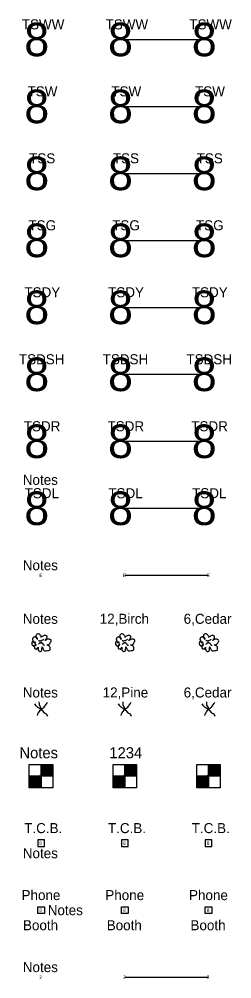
# Model space of a CAD drawing. Extents: x 40011 to 50684, y 49949 to 72236.
# Drawn here: x 50493.5 to 50556.9, y 53879.5 to 54166 of the extents above; entities that cross this region are included whole.
import ezdxf

# ---------------------------------------------------------------- set-up
doc = ezdxf.new("R2010")
doc.units = 0
for name, color, linetype in [('20', 7, 'Continuous'), ('35', 7, 'Continuous'), ('41', 7, 'Continuous'), ('44', 7, 'Continuous'), ('5', 7, 'Continuous'), ('6', 7, 'Continuous')]:
    doc.layers.add(name, color=color, linetype=linetype)

msp = doc.modelspace()

# ---------------------------------------------------------------- linework, layer by layer
at = {"layer": '20'}
for points in [[(50499, 53919), (50501, 53919), (50501, 53921), (50499, 53921)], [(50524, 53919), (50526, 53919), (50526, 53921), (50524, 53921)], [(50549, 53919), (50551, 53919), (50551, 53921), (50549, 53921)]]:
    msp.add_lwpolyline(points, close=True, dxfattribs=at)
at = {"layer": '35'}
for p, q in [((50525, 54160), (50550, 54160)), ((50525, 54140), (50550, 54140)), ((50525, 54120), (50550, 54120)), ((50525, 54100), (50550, 54100)), ((50525, 54080), (50550, 54080)), ((50525, 54060), (50550, 54060)), ((50525, 54040), (50550, 54040)), ((50525, 54020), (50550, 54020))]:
    msp.add_line(p, q, dxfattribs=at)
at = {"layer": '5'}
for p, q in [((50500, 53940), (50500, 53943.5)), ((50503.5, 53943.4), (50500, 53943.4)), ((50503.5, 53943.3), (50500, 53943.3)), ((50503.5, 53943.2), (50500, 53943.2)), ((50503.5, 53943.1), (50500, 53943.1)), ((50503.5, 53943), (50500, 53943)), ((50503.5, 53942.9), (50500, 53942.9)), ((50503.5, 53942.8), (50500, 53942.8)), ((50503.5, 53942.7), (50500, 53942.7)), ((50503.5, 53942.6), (50500, 53942.6)), ((50503.5, 53942.5), (50500, 53942.5)), ((50503.5, 53942.4), (50500, 53942.4)), ((50503.5, 53942.3), (50500, 53942.3)), ((50503.5, 53942.2), (50500, 53942.2)), ((50503.5, 53942.1), (50500, 53942.1)), ((50525, 53940), (50525, 53943.5)), ((50528.5, 53943.4), (50525, 53943.4)), ((50528.5, 53943.3), (50525, 53943.3)), ((50528.5, 53943.2), (50525, 53943.2)), ((50528.5, 53943.1), (50525, 53943.1)), ((50528.5, 53943), (50525, 53943)), ((50528.5, 53942.9), (50525, 53942.9)), ((50528.5, 53942.8), (50525, 53942.8)), ((50528.5, 53942.7), (50525, 53942.7)), ((50528.5, 53942.6), (50525, 53942.6)), ((50528.5, 53942.5), (50525, 53942.5)), ((50528.5, 53942.4), (50525, 53942.4)), ((50528.5, 53942.3), (50525, 53942.3)), ((50528.5, 53942.2), (50525, 53942.2)), ((50528.5, 53942.1), (50525, 53942.1)), ((50550, 53940), (50550, 53943.5)), ((50553.5, 53943.4), (50550, 53943.4)), ((50553.5, 53943.3), (50550, 53943.3)), ((50553.5, 53943.2), (50550, 53943.2)), ((50553.5, 53943.1), (50550, 53943.1)), ((50553.5, 53943), (50550, 53943)), ((50553.5, 53942.9), (50550, 53942.9)), ((50553.5, 53942.8), (50550, 53942.8)), ((50553.5, 53942.7), (50550, 53942.7)), ((50553.5, 53942.6), (50550, 53942.6)), ((50553.5, 53942.5), (50550, 53942.5)), ((50553.5, 53942.4), (50550, 53942.4)), ((50553.5, 53942.3), (50550, 53942.3)), ((50553.5, 53942.2), (50550, 53942.2)), ((50553.5, 53942.1), (50550, 53942.1)), ((50500, 53940), (50496.5, 53940)), ((50500, 53939.9), (50496.5, 53939.9)), ((50500, 53939.8), (50496.5, 53939.8)), ((50500, 53939.7), (50496.5, 53939.7)), ((50500, 53939.6), (50496.5, 53939.6)), ((50500, 53939.5), (50496.5, 53939.5)), ((50500, 53939.4), (50496.5, 53939.4)), ((50500, 53939.3), (50496.5, 53939.3)), ((50500, 53939.2), (50496.5, 53939.2)), ((50503.5, 53942), (50500, 53942)), ((50503.5, 53941.9), (50500, 53941.9)), ((50503.5, 53941.8), (50500, 53941.8)), ((50503.5, 53941.7), (50500, 53941.7)), ((50503.5, 53941.6), (50500, 53941.6)), ((50503.5, 53941.5), (50500, 53941.5)), ((50503.5, 53941.4), (50500, 53941.4)), ((50503.5, 53941.3), (50500, 53941.3)), ((50503.5, 53941.2), (50500, 53941.2)), ((50503.5, 53941.1), (50500, 53941.1)), ((50503.5, 53941), (50500, 53941)), ((50503.5, 53940.9), (50500, 53940.9)), ((50503.5, 53940.8), (50500, 53940.8)), ((50503.5, 53940.7), (50500, 53940.7)), ((50503.5, 53940.6), (50500, 53940.6)), ((50503.5, 53940.5), (50500, 53940.5)), ((50503.5, 53940.4), (50500, 53940.4)), ((50503.5, 53940.3), (50500, 53940.3)), ((50503.5, 53940.2), (50500, 53940.2)), ((50503.5, 53940.1), (50500, 53940.1)), ((50503.5, 53940), (50500, 53940)), ((50500, 53940), (50500, 53936.5)), ((50525, 53940), (50521.5, 53940)), ((50525, 53939.9), (50521.5, 53939.9)), ((50525, 53939.8), (50521.5, 53939.8)), ((50525, 53939.7), (50521.5, 53939.7)), ((50525, 53939.6), (50521.5, 53939.6)), ((50525, 53939.5), (50521.5, 53939.5)), ((50525, 53939.4), (50521.5, 53939.4)), ((50525, 53939.3), (50521.5, 53939.3)), ((50525, 53939.2), (50521.5, 53939.2)), ((50528.5, 53942), (50525, 53942)), ((50528.5, 53941.9), (50525, 53941.9)), ((50528.5, 53941.8), (50525, 53941.8)), ((50528.5, 53941.7), (50525, 53941.7)), ((50528.5, 53941.6), (50525, 53941.6)), ((50528.5, 53941.5), (50525, 53941.5)), ((50528.5, 53941.4), (50525, 53941.4)), ((50528.5, 53941.3), (50525, 53941.3)), ((50528.5, 53941.2), (50525, 53941.2)), ((50528.5, 53941.1), (50525, 53941.1)), ((50528.5, 53941), (50525, 53941)), ((50528.5, 53940.9), (50525, 53940.9)), ((50528.5, 53940.8), (50525, 53940.8)), ((50528.5, 53940.7), (50525, 53940.7)), ((50528.5, 53940.6), (50525, 53940.6)), ((50528.5, 53940.5), (50525, 53940.5)), ((50528.5, 53940.4), (50525, 53940.4)), ((50528.5, 53940.3), (50525, 53940.3)), ((50528.5, 53940.2), (50525, 53940.2)), ((50528.5, 53940.1), (50525, 53940.1)), ((50528.5, 53940), (50525, 53940)), ((50525, 53940), (50525, 53936.5)), ((50550, 53940), (50546.5, 53940)), ((50550, 53939.9), (50546.5, 53939.9)), ((50550, 53939.8), (50546.5, 53939.8)), ((50550, 53939.7), (50546.5, 53939.7)), ((50550, 53939.6), (50546.5, 53939.6)), ((50550, 53939.5), (50546.5, 53939.5)), ((50550, 53939.4), (50546.5, 53939.4)), ((50550, 53939.3), (50546.5, 53939.3)), ((50550, 53939.2), (50546.5, 53939.2)), ((50553.5, 53942), (50550, 53942)), ((50553.5, 53941.9), (50550, 53941.9)), ((50553.5, 53941.8), (50550, 53941.8)), ((50553.5, 53941.7), (50550, 53941.7)), ((50553.5, 53941.6), (50550, 53941.6)), ((50553.5, 53941.5), (50550, 53941.5)), ((50553.5, 53941.4), (50550, 53941.4)), ((50553.5, 53941.3), (50550, 53941.3)), ((50553.5, 53941.2), (50550, 53941.2)), ((50553.5, 53941.1), (50550, 53941.1)), ((50553.5, 53941), (50550, 53941)), ((50553.5, 53940.9), (50550, 53940.9)), ((50553.5, 53940.8), (50550, 53940.8)), ((50553.5, 53940.7), (50550, 53940.7)), ((50553.5, 53940.6), (50550, 53940.6)), ((50553.5, 53940.5), (50550, 53940.5)), ((50553.5, 53940.4), (50550, 53940.4)), ((50553.5, 53940.3), (50550, 53940.3)), ((50553.5, 53940.2), (50550, 53940.2)), ((50553.5, 53940.1), (50550, 53940.1)), ((50553.5, 53940), (50550, 53940)), ((50550, 53940), (50550, 53936.5)), ((50500, 53939.1), (50496.5, 53939.1)), ((50500, 53939), (50496.5, 53939)), ((50500, 53938.9), (50496.5, 53938.9)), ((50500, 53938.8), (50496.5, 53938.8)), ((50500, 53938.7), (50496.5, 53938.7)), ((50500, 53938.6), (50496.5, 53938.6)), ((50500, 53938.5), (50496.5, 53938.5)), ((50500, 53938.4), (50496.5, 53938.4)), ((50500, 53938.3), (50496.5, 53938.3)), ((50500, 53938.2), (50496.5, 53938.2)), ((50500, 53938.1), (50496.5, 53938.1)), ((50500, 53938), (50496.5, 53938)), ((50500, 53937.9), (50496.5, 53937.9)), ((50500, 53937.8), (50496.5, 53937.8)), ((50500, 53937.7), (50496.5, 53937.7)), ((50500, 53937.6), (50496.5, 53937.6)), ((50500, 53937.5), (50496.5, 53937.5)), ((50500, 53937.4), (50496.5, 53937.4)), ((50500, 53937.3), (50496.5, 53937.3)), ((50500, 53937.2), (50496.5, 53937.2)), ((50500, 53937.1), (50496.5, 53937.1)), ((50500, 53937), (50496.5, 53937)), ((50500, 53936.9), (50496.5, 53936.9)), ((50500, 53936.8), (50496.5, 53936.8)), ((50500, 53936.7), (50496.5, 53936.7)), ((50500, 53936.6), (50496.5, 53936.6)), ((50525, 53939.1), (50521.5, 53939.1)), ((50525, 53939), (50521.5, 53939)), ((50525, 53938.9), (50521.5, 53938.9)), ((50525, 53938.8), (50521.5, 53938.8)), ((50525, 53938.7), (50521.5, 53938.7)), ((50525, 53938.6), (50521.5, 53938.6)), ((50525, 53938.5), (50521.5, 53938.5)), ((50525, 53938.4), (50521.5, 53938.4)), ((50525, 53938.3), (50521.5, 53938.3)), ((50525, 53938.2), (50521.5, 53938.2)), ((50525, 53938.1), (50521.5, 53938.1)), ((50525, 53938), (50521.5, 53938)), ((50525, 53937.9), (50521.5, 53937.9)), ((50525, 53937.8), (50521.5, 53937.8)), ((50525, 53937.7), (50521.5, 53937.7)), ((50525, 53937.6), (50521.5, 53937.6)), ((50525, 53937.5), (50521.5, 53937.5)), ((50525, 53937.4), (50521.5, 53937.4)), ((50525, 53937.3), (50521.5, 53937.3)), ((50525, 53937.2), (50521.5, 53937.2)), ((50525, 53937.1), (50521.5, 53937.1)), ((50525, 53937), (50521.5, 53937)), ((50525, 53936.9), (50521.5, 53936.9)), ((50525, 53936.8), (50521.5, 53936.8)), ((50525, 53936.7), (50521.5, 53936.7)), ((50525, 53936.6), (50521.5, 53936.6)), ((50550, 53939.1), (50546.5, 53939.1)), ((50550, 53939), (50546.5, 53939)), ((50550, 53938.9), (50546.5, 53938.9)), ((50550, 53938.8), (50546.5, 53938.8)), ((50550, 53938.7), (50546.5, 53938.7)), ((50550, 53938.6), (50546.5, 53938.6)), ((50550, 53938.5), (50546.5, 53938.5)), ((50550, 53938.4), (50546.5, 53938.4)), ((50550, 53938.3), (50546.5, 53938.3)), ((50550, 53938.2), (50546.5, 53938.2)), ((50550, 53938.1), (50546.5, 53938.1)), ((50550, 53938), (50546.5, 53938)), ((50550, 53937.9), (50546.5, 53937.9)), ((50550, 53937.8), (50546.5, 53937.8)), ((50550, 53937.7), (50546.5, 53937.7)), ((50550, 53937.6), (50546.5, 53937.6)), ((50550, 53937.5), (50546.5, 53937.5)), ((50550, 53937.4), (50546.5, 53937.4)), ((50550, 53937.3), (50546.5, 53937.3)), ((50550, 53937.2), (50546.5, 53937.2)), ((50550, 53937.1), (50546.5, 53937.1)), ((50550, 53937), (50546.5, 53937)), ((50550, 53936.9), (50546.5, 53936.9)), ((50550, 53936.8), (50546.5, 53936.8)), ((50550, 53936.7), (50546.5, 53936.7)), ((50550, 53936.6), (50546.5, 53936.6)), ((50525, 53880), (50550, 53880))]:
    msp.add_line(p, q, dxfattribs=at)
for points in [[(50496.5, 53943.5), (50503.5, 53943.5), (50503.5, 53936.5), (50496.5, 53936.5)], [(50521.5, 53943.5), (50528.5, 53943.5), (50528.5, 53936.5), (50521.5, 53936.5)], [(50546.5, 53943.5), (50553.5, 53943.5), (50553.5, 53936.5), (50546.5, 53936.5)], [(50499, 53901), (50501, 53901), (50501, 53899), (50499, 53899)], [(50524, 53901), (50526, 53901), (50526, 53899), (50524, 53899)], [(50549, 53901), (50551, 53901), (50551, 53899), (50549, 53899)]]:
    msp.add_lwpolyline(points, close=True, dxfattribs=at)
at = {"layer": '6'}
msp.add_line((50525, 54000), (50550, 54000), dxfattribs=at)
for points in [[(50500, 53960), (50499.95, 53960.52), (50499.53, 53961.2), (50499.53, 53961.62), (50499.48, 53962.25)], [(50500, 53960), (50500.89, 53960.58), (50501.1, 53960.89), (50501.41, 53961.31), (50501.73, 53961.73), (50501.89, 53962.15)], [(50525, 53960), (50524.95, 53960.52), (50524.53, 53961.2), (50524.53, 53961.62), (50524.48, 53962.25)], [(50525, 53960), (50525.89, 53960.58), (50526.1, 53960.89), (50526.41, 53961.31), (50526.73, 53961.73), (50526.89, 53962.15)], [(50550, 53960), (50549.95, 53960.52), (50549.53, 53961.2), (50549.53, 53961.62), (50549.48, 53962.25)], [(50550, 53960), (50550.89, 53960.58), (50551.1, 53960.89), (50551.41, 53961.31), (50551.73, 53961.73), (50551.89, 53962.15)], [(50500, 53960), (50499.63, 53960.16), (50499, 53960.52), (50498.53, 53961.05), (50498.11, 53961.62)], [(50500, 53960), (50499.63, 53959.63), (50499.16, 53958.9), (50498.9, 53958.53), (50498.8, 53958.11)], [(50500, 53960), (50500.31, 53959.58), (50500.89, 53958.95), (50501.57, 53958.59), (50501.89, 53957.91)], [(50525, 53960), (50524.63, 53960.16), (50524, 53960.52), (50523.53, 53961.05), (50523.11, 53961.62)], [(50525, 53960), (50524.63, 53959.63), (50524.16, 53958.9), (50523.9, 53958.53), (50523.8, 53958.11)], [(50525, 53960), (50525.31, 53959.58), (50525.89, 53958.95), (50526.57, 53958.59), (50526.89, 53957.91)], [(50550, 53960), (50549.63, 53960.16), (50549, 53960.52), (50548.53, 53961.05), (50548.11, 53961.62)], [(50550, 53960), (50549.63, 53959.63), (50549.16, 53958.9), (50548.9, 53958.53), (50548.8, 53958.11)], [(50550, 53960), (50550.31, 53959.58), (50550.89, 53958.95), (50551.57, 53958.59), (50551.89, 53957.91)]]:
    msp.add_lwpolyline(points, dxfattribs=at)
for points in [[(50500.07, 53981.37), (50500.07, 53981.69), (50499.92, 53982), (50499.63, 53982.29), (50499.42, 53982.45), (50499, 53982.5), (50498.61, 53982.26), (50498.5, 53982.05), (50498.48, 53981.87), (50498.48, 53981.71), (50498.53, 53981.4), (50498.69, 53981.11), (50498.71, 53981.06), (50498.97, 53980.95), (50498.92, 53981.08), (50498.82, 53981.27), (50498.61, 53981.45), (50498.37, 53981.56), (50498.14, 53981.58), (50497.79, 53981.48), (50497.53, 53981.19), (50497.45, 53981.03), (50497.48, 53980.77), (50497.56, 53980.53), (50497.64, 53980.32), (50497.77, 53980.06), (50497.87, 53979.96), (50498, 53979.85), (50498.08, 53979.8), (50498.37, 53979.8), (50498.37, 53979.85), (50498.21, 53979.98), (50498.06, 53980.04), (50497.69, 53980.09), (50497.32, 53980.09), (50497.25, 53979.77), (50497.25, 53979.62), (50497.3, 53979.33), (50497.4, 53979.17), (50497.61, 53978.99), (50497.66, 53978.94), (50497.82, 53978.83), (50498.03, 53978.91), (50498.06, 53978.96), (50498.21, 53978.99), (50498.35, 53979.07), (50498.5, 53979.17), (50498.45, 53979.33), (50498.19, 53979.2), (50498.11, 53979.07), (50498.06, 53978.83), (50498.03, 53978.78), (50498, 53978.52), (50498.03, 53978.39), (50498.03, 53978.26), (50498.11, 53978.15), (50498.37, 53977.99), (50498.48, 53977.99), (50498.79, 53977.97), (50498.84, 53978.1), (50498.87, 53978.12), (50498.97, 53978.26), (50499, 53978.31), (50499.1, 53978.54), (50499.1, 53978.41), (50499.13, 53978.12), (50499.13, 53977.92), (50499.16, 53977.73), (50499.24, 53977.57), (50499.52, 53977.29), (50499.63, 53977.23), (50500.07, 53977.31), (50500.2, 53977.5), (50500.26, 53977.84), (50500.26, 53978.07), (50500.31, 53978.31), (50500.34, 53978.52), (50500.34, 53978.6), (50500.49, 53978.31), (50500.65, 53977.92), (50500.86, 53977.63), (50501.12, 53977.47), (50501.51, 53977.47), (50502.3, 53977.55), (50502.69, 53977.76), (50502.72, 53977.99), (50502.69, 53978.23), (50502.64, 53978.62), (50502.46, 53978.86), (50502.17, 53979.01), (50501.99, 53979.12), (50501.8, 53979.22), (50501.7, 53979.25), (50502.06, 53979.22), (50502.27, 53979.3), (50502.51, 53979.46), (50502.64, 53979.62)], [(50525.07, 53981.37), (50525.07, 53981.69), (50524.92, 53982), (50524.63, 53982.29), (50524.42, 53982.45), (50524, 53982.5), (50523.61, 53982.26), (50523.5, 53982.05), (50523.48, 53981.87), (50523.48, 53981.71), (50523.53, 53981.4), (50523.69, 53981.11), (50523.71, 53981.06), (50523.97, 53980.95), (50523.92, 53981.08), (50523.82, 53981.27), (50523.61, 53981.45), (50523.37, 53981.56), (50523.14, 53981.58), (50522.79, 53981.48), (50522.53, 53981.19), (50522.45, 53981.03), (50522.48, 53980.77), (50522.56, 53980.53), (50522.64, 53980.32), (50522.77, 53980.06), (50522.87, 53979.96), (50523, 53979.85), (50523.08, 53979.8), (50523.37, 53979.8), (50523.37, 53979.85), (50523.21, 53979.98), (50523.06, 53980.04), (50522.69, 53980.09), (50522.32, 53980.09), (50522.25, 53979.77), (50522.25, 53979.62), (50522.3, 53979.33), (50522.4, 53979.17), (50522.61, 53978.99), (50522.66, 53978.94), (50522.82, 53978.83), (50523.03, 53978.91), (50523.06, 53978.96), (50523.21, 53978.99), (50523.35, 53979.07), (50523.5, 53979.17), (50523.45, 53979.33), (50523.19, 53979.2), (50523.11, 53979.07), (50523.06, 53978.83), (50523.03, 53978.78), (50523, 53978.52), (50523.03, 53978.39), (50523.03, 53978.26), (50523.11, 53978.15), (50523.37, 53977.99), (50523.48, 53977.99), (50523.79, 53977.97), (50523.84, 53978.1), (50523.87, 53978.12), (50523.97, 53978.26), (50524, 53978.31), (50524.1, 53978.54), (50524.1, 53978.41), (50524.13, 53978.12), (50524.13, 53977.92), (50524.16, 53977.73), (50524.24, 53977.57), (50524.52, 53977.29), (50524.63, 53977.23), (50525.07, 53977.31), (50525.2, 53977.5), (50525.26, 53977.84), (50525.26, 53978.07), (50525.31, 53978.31), (50525.34, 53978.52), (50525.34, 53978.6), (50525.49, 53978.31), (50525.65, 53977.92), (50525.86, 53977.63), (50526.12, 53977.47), (50526.51, 53977.47), (50527.3, 53977.55), (50527.69, 53977.76), (50527.72, 53977.99), (50527.69, 53978.23), (50527.64, 53978.62), (50527.46, 53978.86), (50527.17, 53979.01), (50526.99, 53979.12), (50526.8, 53979.22), (50526.7, 53979.25), (50527.06, 53979.22), (50527.27, 53979.3), (50527.51, 53979.46), (50527.64, 53979.62)], [(50550.07, 53981.37), (50550.07, 53981.69), (50549.92, 53982), (50549.63, 53982.29), (50549.42, 53982.45), (50549, 53982.5), (50548.61, 53982.26), (50548.5, 53982.05), (50548.48, 53981.87), (50548.48, 53981.71), (50548.53, 53981.4), (50548.69, 53981.11), (50548.71, 53981.06), (50548.97, 53980.95), (50548.92, 53981.08), (50548.82, 53981.27), (50548.61, 53981.45), (50548.37, 53981.56), (50548.14, 53981.58), (50547.79, 53981.48), (50547.53, 53981.19), (50547.45, 53981.03), (50547.48, 53980.77), (50547.56, 53980.53), (50547.64, 53980.32), (50547.77, 53980.06), (50547.87, 53979.96), (50548, 53979.85), (50548.08, 53979.8), (50548.37, 53979.8), (50548.37, 53979.85), (50548.21, 53979.98), (50548.06, 53980.04), (50547.69, 53980.09), (50547.32, 53980.09), (50547.25, 53979.77), (50547.25, 53979.62), (50547.3, 53979.33), (50547.4, 53979.17), (50547.61, 53978.99), (50547.66, 53978.94), (50547.82, 53978.83), (50548.03, 53978.91), (50548.06, 53978.96), (50548.21, 53978.99), (50548.35, 53979.07), (50548.5, 53979.17), (50548.45, 53979.33), (50548.19, 53979.2), (50548.11, 53979.07), (50548.06, 53978.83), (50548.03, 53978.78), (50548, 53978.52), (50548.03, 53978.39), (50548.03, 53978.26), (50548.11, 53978.15), (50548.37, 53977.99), (50548.48, 53977.99), (50548.79, 53977.97), (50548.84, 53978.1), (50548.87, 53978.12), (50548.97, 53978.26), (50549, 53978.31), (50549.1, 53978.54), (50549.1, 53978.41), (50549.13, 53978.12), (50549.13, 53977.92), (50549.16, 53977.73), (50549.24, 53977.57), (50549.52, 53977.29), (50549.63, 53977.23), (50550.07, 53977.31), (50550.2, 53977.5), (50550.26, 53977.84), (50550.26, 53978.07), (50550.31, 53978.31), (50550.34, 53978.52), (50550.34, 53978.6), (50550.49, 53978.31), (50550.65, 53977.92), (50550.86, 53977.63), (50551.12, 53977.47), (50551.51, 53977.47), (50552.3, 53977.55), (50552.69, 53977.76), (50552.72, 53977.99), (50552.69, 53978.23), (50552.64, 53978.62), (50552.46, 53978.86), (50552.17, 53979.01), (50551.99, 53979.12), (50551.8, 53979.22), (50551.7, 53979.25), (50552.06, 53979.22), (50552.27, 53979.3), (50552.51, 53979.46), (50552.64, 53979.62)], [(50499.24, 53980.51), (50499.55, 53980.46), (50500.28, 53980.66), (50500.81, 53980.87)], [(50499.24, 53979.41), (50499.55, 53979.72), (50500.02, 53979.98), (50500.49, 53979.62), (50500.65, 53979.3), (50501.07, 53979.09)], [(50502.64, 53979.62), (50502.74, 53979.85), (50502.93, 53980.17), (50503.01, 53980.64), (50502.77, 53980.8), (50502.51, 53980.9), (50502.04, 53980.9), (50501.75, 53980.82), (50501.41, 53980.59), (50501.15, 53980.48), (50501.44, 53980.77), (50501.51, 53980.9), (50501.64, 53981.19), (50501.83, 53981.53), (50501.78, 53981.79), (50501.44, 53981.97), (50501.15, 53982.08), (50500.73, 53981.92), (50500.36, 53981.74), (50500.02, 53981.48)], [(50524.24, 53980.51), (50524.55, 53980.46), (50525.28, 53980.66), (50525.81, 53980.87)], [(50524.24, 53979.41), (50524.55, 53979.72), (50525.02, 53979.98), (50525.49, 53979.62), (50525.65, 53979.3), (50526.07, 53979.09)], [(50527.64, 53979.62), (50527.74, 53979.85), (50527.93, 53980.17), (50528.01, 53980.64), (50527.77, 53980.8), (50527.51, 53980.9), (50527.04, 53980.9), (50526.75, 53980.82), (50526.41, 53980.59), (50526.15, 53980.48), (50526.44, 53980.77), (50526.51, 53980.9), (50526.64, 53981.19), (50526.83, 53981.53), (50526.78, 53981.79), (50526.44, 53981.97), (50526.15, 53982.08), (50525.73, 53981.92), (50525.36, 53981.74), (50525.02, 53981.48)], [(50549.24, 53980.51), (50549.55, 53980.46), (50550.28, 53980.66), (50550.81, 53980.87)], [(50549.24, 53979.41), (50549.55, 53979.72), (50550.02, 53979.98), (50550.49, 53979.62), (50550.65, 53979.3), (50551.07, 53979.09)], [(50552.64, 53979.62), (50552.74, 53979.85), (50552.93, 53980.17), (50553.01, 53980.64), (50552.77, 53980.8), (50552.51, 53980.9), (50552.04, 53980.9), (50551.75, 53980.82), (50551.41, 53980.59), (50551.15, 53980.48), (50551.44, 53980.77), (50551.51, 53980.9), (50551.64, 53981.19), (50551.83, 53981.53), (50551.78, 53981.79), (50551.44, 53981.97), (50551.15, 53982.08), (50550.73, 53981.92), (50550.36, 53981.74), (50550.02, 53981.48)]]:
    msp.add_spline(points, degree=3, dxfattribs=at)

# ---------------------------------------------------------------- texts
at = {"layer": '20'}
for p in [(50494.98, 53923), (50519.98, 53923), (50544.98, 53923)]:
    msp.add_text('T.C.B.', height=3, rotation=360, dxfattribs=at).set_placement(p)
at = {"layer": '41'}
for s, height, p in [('TSWW', 3, (50494.26, 54163)), ('TSWW', 3, (50519.26, 54163)), ('TSWW', 3, (50544.26, 54163)), ('TSW', 3, (50495.98, 54143)), ('TSW', 3, (50520.98, 54143)), ('TSW', 3, (50545.98, 54143)), ('TSS', 3, (50496.45, 54123)), ('TSS', 3, (50521.45, 54123)), ('TSS', 3, (50546.45, 54123)), ('TSG', 3, (50496.25, 54103)), ('TSG', 3, (50521.25, 54103)), ('TSG', 3, (50546.25, 54103)), ('TSDY', 3, (50495.03, 54083)), ('TSDY', 3, (50520.03, 54083)), ('TSDY', 3, (50545.03, 54083)), ('TSDSH', 3, (50493.39, 54063)), ('TSDSH', 3, (50518.39, 54063)), ('TSDSH', 3, (50543.39, 54063)), ('TSDR', 3, (50494.85, 54043)), ('TSDR', 3, (50519.85, 54043)), ('TSDR', 3, (50544.85, 54043)), ('Notes', 3, (50494.55, 54027)), ('TSDL', 3, (50495.1, 54023)), ('TSDL', 3, (50520.1, 54023)), ('TSDL', 3, (50545.1, 54023)), ('Notes', 3, (50494.55, 54001.5)), ('Notes', 3, (50494.55, 53985.5)), ('12,Birch', 3, (50517.52, 53985.5)), ('6,Cedar', 3, (50542.58, 53985.5)), ('8', 1, (50499.5, 53979.5)), ('8', 1, (50524.5, 53979.5)), ('8', 1, (50549.5, 53979.5)), ('Notes', 3, (50494.55, 53963.5)), ('12,Pine', 3, (50518.39, 53963.5)), ('6,Cedar', 3, (50542.58, 53963.5)), ('Notes', 3.3, (50493.54, 53945.35)), ('1234', 3.3, (50520.39, 53945.35)), ('Notes', 3, (50494.55, 53915.5)), ('Notes', 3, (50502, 53898.5)), ('Notes', 3, (50494.55, 53881.5))]:
    msp.add_text(s, height=height, dxfattribs=at).set_placement(p)
at = {"layer": '44'}
for s, height, p in [('8', 10, (50495, 54155)), ('8', 10, (50520, 54155)), ('8', 10, (50545, 54155)), ('8', 10, (50495, 54135)), ('8', 10, (50520, 54135)), ('8', 10, (50545, 54135)), ('8', 10, (50495, 54115)), ('8', 10, (50520, 54115)), ('8', 10, (50545, 54115)), ('8', 10, (50495, 54095)), ('8', 10, (50520, 54095)), ('8', 10, (50545, 54095)), ('8', 10, (50495, 54075)), ('8', 10, (50520, 54075)), ('8', 10, (50545, 54075)), ('8', 10, (50495, 54055)), ('8', 10, (50520, 54055)), ('8', 10, (50545, 54055)), ('8', 10, (50495, 54035)), ('8', 10, (50520, 54035)), ('8', 10, (50545, 54035)), ('8', 10, (50495, 54015)), ('8', 10, (50520, 54015)), ('8', 10, (50545, 54015)), ('E', 1, (50499.5, 53999.5)), ('E', 1, (50524.5, 53999.5)), ('E', 1, (50549.5, 53999.5)), ('8', 1, (50499.5, 53959.5)), ('8', 1, (50524.5, 53959.5)), ('8', 1, (50549.5, 53959.5)), ('8', 1, (50499.5, 53939.5)), ('8', 1, (50524.5, 53939.5)), ('8', 1, (50549.5, 53939.5)), ('8', 1, (50499.5, 53919.5)), ('8', 1, (50524.5, 53919.5)), ('8', 1, (50549.5, 53919.5)), ('8', 1, (50499.5, 53899.5)), ('8', 1, (50524.5, 53899.5)), ('8', 1, (50549.5, 53899.5)), ('2', 1, (50499.5, 53879.5)), ('2', 1, (50524.5, 53879.5)), ('2', 1, (50549.5, 53879.5))]:
    msp.add_text(s, height=height, dxfattribs=at).set_placement(p)
at = {"layer": '5'}
for s, p in [('Phone', (50494.18, 53903)), ('Phone', (50519.18, 53903)), ('Phone', (50544.18, 53903)), ('Booth', (50494.61, 53894)), ('Booth', (50519.61, 53894)), ('Booth', (50544.61, 53894))]:
    msp.add_text(s, height=3, rotation=360, dxfattribs=at).set_placement(p)

doc.saveas('drawing.dxf')
